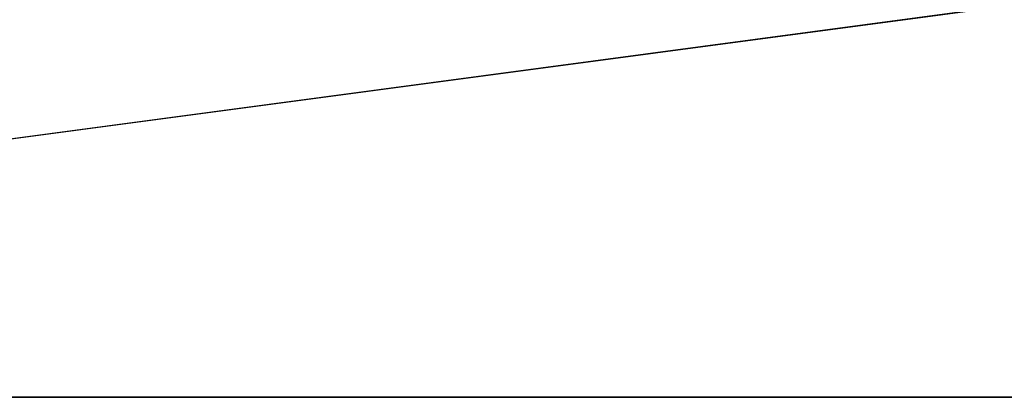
# Model space of a CAD drawing. Header units: millimetres. Extents: x -150 to 150, y -85 to 1149.
# Tile 461 of 656: x -55.636 to -54.595, y 1007.9 to 1008.3. Entities that reach past the tile are written whole.
import ezdxf

# ---------------------------------------------------------------- set-up
doc = ezdxf.new("R2010")
doc.units = ezdxf.units.MM
doc.header["$LTSCALE"] = 21.359881
doc.layers.add('9022', color=7, linetype='CONTINUOUS')
doc.layers.add('9025', color=7, linetype='CONTINUOUS')

msp = doc.modelspace()

# ---------------------------------------------------------------- linework, layer by layer
at = {"layer": '9022', "linetype": 'CONTINUOUS'}
for points in [[(-57.6942, 1007.9, 161.3017), (-46.5874, 1007.9, 157.1845), (-68.2333, 1007.9, 433.8322), (-57.6942, 1007.9, 161.3017)], [(-68.2333, 1007.9, 433.8322), (-46.5874, 1007.9, 157.1845), (-46.4694, 1007.9, 442.8539), (-68.2333, 1007.9, 433.8322)]]:
    msp.add_3dface(points, dxfattribs=at)
at = {"layer": '9025', "linetype": 'CONTINUOUS'}
for points in [[(-57.6942, 1007.9, 161.3017), (-68.2333, 1009.4, 166.1678), (-46.4694, 1009.4, 157.1461), (-57.6942, 1007.9, 161.3017)], [(-68.2333, 1007.9, 433.8322), (-46.4694, 1007.9, 442.8539), (-57.6942, 1009.4, 438.6983), (-68.2333, 1007.9, 433.8322)], [(-46.5874, 1007.9, 157.1845), (-57.6942, 1007.9, 161.3017), (-46.4694, 1009.4, 157.1461), (-46.5874, 1007.9, 157.1845)], [(-46.4694, 1007.9, 442.8539), (-46.5874, 1009.4, 442.8155), (-57.6942, 1009.4, 438.6983), (-46.4694, 1007.9, 442.8539)]]:
    msp.add_3dface(points, dxfattribs=at)

doc.saveas('drawing.dxf')
